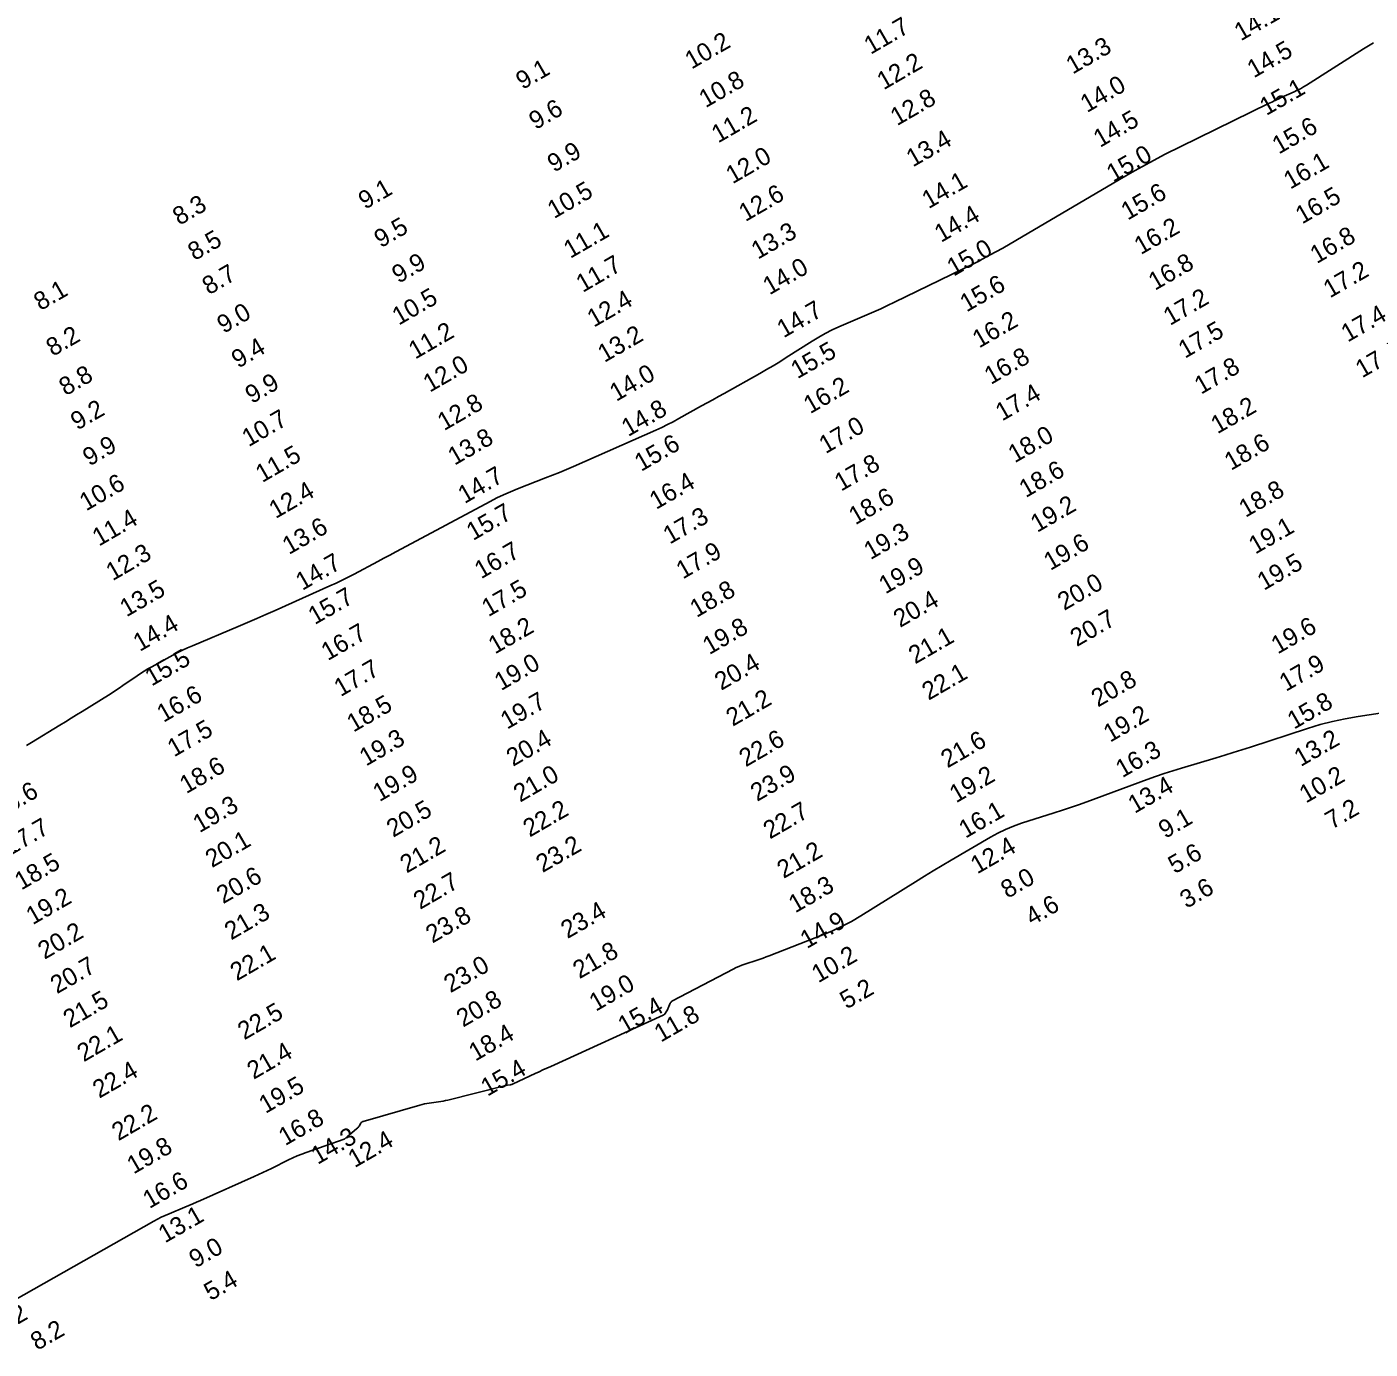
# Model space of a CAD drawing. Extents: x 988130 to 1132882, y 654656 to 841453.
# Drawn here: x 1036249 to 1036623.5, y 764658.7 to 765027.5 of the extents above; entities that cross this region are included whole.
import ezdxf

# ---------------------------------------------------------------- set-up
doc = ezdxf.new("R2010")
doc.units = 0
doc.layers.add('V-TOPO-MAJR', color=7, linetype='Continuous')
doc.layers.add('V-TOPO-SOUN', color=7, linetype='Continuous')

msp = doc.modelspace()

# ---------------------------------------------------------------- linework, layer by layer
at = {"layer": 'V-TOPO-MAJR'}
for points in [[(1036248.88, 764827.03), (1036250.29, 764827.88), (1036258.22, 764832.71), (1036259.79, 764833.66), (1036261.35, 764834.62), (1036262.91, 764835.58), (1036264.46, 764836.54), (1036271.75, 764841.06), (1036272.77, 764841.7), (1036273.78, 764842.36), (1036274.79, 764843.03), (1036275.78, 764843.71), (1036279.75, 764846.46), (1036280.75, 764847.13), (1036281.77, 764847.78), (1036282.8, 764848.4), (1036283.85, 764848.99), (1036289.74, 764852.2), (1036291.08, 764852.91), (1036292.44, 764853.58), (1036293.81, 764854.22), (1036295.2, 764854.83), (1036307.95, 764860.2), (1036310.53, 764861.29), (1036313.12, 764862.41), (1036315.69, 764863.54), (1036318.26, 764864.68), (1036333.54, 764871.55), (1036335.25, 764872.33), (1036336.94, 764873.14), (1036338.61, 764873.97), (1036340.27, 764874.84), (1036346.89, 764878.36), (1036348.55, 764879.24), (1036350.2, 764880.12), (1036351.85, 764881), (1036353.51, 764881.89), (1036378.16, 764895.09), (1036380.03, 764896.05), (1036381.92, 764896.96), (1036383.85, 764897.8), (1036385.79, 764898.59), (1036393.64, 764901.63), (1036395.6, 764902.4), (1036397.55, 764903.2), (1036399.49, 764904.01), (1036401.42, 764904.85), (1036424.37, 764914.98), (1036426.01, 764915.72), (1036427.63, 764916.51), (1036429.23, 764917.33), (1036430.81, 764918.19), (1036437.1, 764921.71), (1036438.67, 764922.59), (1036440.25, 764923.46), (1036441.82, 764924.34), (1036443.39, 764925.22), (1036453.38, 764930.79), (1036455.25, 764931.85), (1036457.09, 764932.93), (1036458.92, 764934.04), (1036460.73, 764935.19), (1036467.98, 764939.83), (1036469.79, 764940.93), (1036471.63, 764941.96), (1036473.51, 764942.91), (1036475.44, 764943.78), (1036483.21, 764947.12), (1036485.15, 764947.97), (1036487.08, 764948.84), (1036489, 764949.73), (1036490.91, 764950.65), (1036509.89, 764959.88), (1036513.67, 764961.77), (1036517.41, 764963.73), (1036521.11, 764965.76), (1036524.77, 764967.87), (1036553.61, 764984.88), (1036557.82, 764987.31), (1036562.08, 764989.65), (1036566.38, 764991.92), (1036570.73, 764994.09), (1036595.2, 765006.06), (1036596.08, 765006.48), (1036596.97, 765006.9), (1036597.86, 765007.32), (1036598.75, 765007.73), (1036602.32, 765009.34), (1036603.21, 765009.76), (1036604.07, 765010.21), (1036604.93, 765010.69), (1036605.76, 765011.2), (1036621.66, 765021.28), (1036624.5, 765023.03)], [(1036643.54, 764838.6), (1036620.15, 764835.1), (1036616.58, 764834.49), (1036613.05, 764833.73), (1036609.55, 764832.83), (1036606.08, 764831.77), (1036590.18, 764826.58), (1036587.79, 764825.8), (1036585.38, 764825.05), (1036582.98, 764824.3), (1036580.56, 764823.57), (1036570.9, 764820.69), (1036568.49, 764819.95), (1036566.1, 764819.17), (1036563.71, 764818.36), (1036561.34, 764817.51), (1036544.51, 764811.31), (1036542.26, 764810.49), (1036540.01, 764809.71), (1036537.74, 764808.94), (1036535.46, 764808.21), (1036526.34, 764805.32), (1036524.09, 764804.53), (1036521.89, 764803.62), (1036519.75, 764802.6), (1036517.66, 764801.45), (1036506.74, 764795.03), (1036504.23, 764793.55), (1036501.74, 764792.05), (1036499.26, 764790.53), (1036496.78, 764789), (1036481.53, 764779.48), (1036478.98, 764777.97), (1036476.36, 764776.58), (1036473.68, 764775.32), (1036470.94, 764774.17), (1036455.98, 764768.35), (1036455.15, 764768.03), (1036454.31, 764767.72), (1036453.47, 764767.43), (1036452.62, 764767.15), (1036449.23, 764766.04), (1036448.39, 764765.75), (1036447.56, 764765.42), (1036446.75, 764765.06), (1036445.95, 764764.67), (1036429.07, 764755.84), (1036428.86, 764755.71), (1036428.68, 764755.55), (1036428.54, 764755.37), (1036428.42, 764755.15), (1036428.02, 764754.24), (1036427.92, 764754.01), (1036427.81, 764753.78), (1036427.7, 764753.56), (1036427.59, 764753.33), (1036427.12, 764752.43), (1036426.99, 764752.22), (1036426.83, 764752.04), (1036426.64, 764751.89), (1036426.42, 764751.77), (1036395.08, 764737.52), (1036393.99, 764737.03), (1036392.91, 764736.53), (1036391.82, 764736.03), (1036390.74, 764735.52), (1036384.64, 764732.65), (1036384.45, 764732.57), (1036384.25, 764732.5), (1036384.05, 764732.45), (1036383.85, 764732.41), (1036383.01, 764732.27), (1036382.8, 764732.24), (1036382.6, 764732.2), (1036382.39, 764732.15), (1036382.18, 764732.1), (1036366.38, 764728.14), (1036365.74, 764727.99), (1036365.09, 764727.85), (1036364.44, 764727.73), (1036363.79, 764727.63), (1036361.17, 764727.26), (1036360.52, 764727.16), (1036359.87, 764727.03), (1036359.23, 764726.88), (1036358.59, 764726.71), (1036342.82, 764722.19), (1036342.61, 764722.11), (1036342.43, 764721.99), (1036342.27, 764721.84), (1036342.13, 764721.66), (1036341.65, 764720.87), (1036341.52, 764720.68), (1036341.38, 764720.5), (1036341.23, 764720.33), (1036341.06, 764720.18), (1036338.37, 764717.88), (1036338.3, 764717.82), (1036338.23, 764717.76), (1036338.16, 764717.71), (1036338.09, 764717.65), (1036337.8, 764717.43), (1036337.73, 764717.38), (1036337.65, 764717.33), (1036337.57, 764717.29), (1036337.49, 764717.26), (1036326.91, 764713.53), (1036325.66, 764713.07), (1036324.42, 764712.57), (1036323.21, 764712.03), (1036322, 764711.45), (1036317.23, 764709.08), (1036316.03, 764708.49), (1036314.83, 764707.91), (1036313.62, 764707.35), (1036312.41, 764706.8), (1036297.45, 764700.13), (1036296.36, 764699.64), (1036295.27, 764699.17), (1036294.17, 764698.7), (1036293.07, 764698.24), (1036288.67, 764696.42), (1036287.58, 764695.95), (1036286.5, 764695.44), (1036285.44, 764694.91), (1036284.4, 764694.34), (1036245.36, 764672.21)]]:
    msp.add_lwpolyline(points, dxfattribs=at)

# ---------------------------------------------------------------- texts
at = {"layer": 'V-TOPO-SOUN'}
for s, p in [('14.1 ', (1036587.48, 765023.39)), ('11.7 ', (1036484.27, 765019.64)), ('10.2 ', (1036434.34, 765015.52)), ('13.3 ', (1036540.59, 765014.13)), ('14.5 ', (1036591.09, 765013.06)), ('12.2 ', (1036487.89, 765009.74)), ('9.1', (1036387.22, 765009.83)), ('10.8 ', (1036438.26, 765004.74)), ('14.0 ', (1036544.58, 765003.39)), ('15.1 ', (1036594.59, 765002.57)), ('12.8 ', (1036491.63, 764999.73)), ('9.6', (1036390.86, 764998.64)), ('11.2 ', (1036441.76, 764994.92)), ('14.5 ', (1036548.22, 764993.68)), ('15.6 ', (1036598.06, 764991.81)), ('13.4 ', (1036496.05, 764988.22)), ('9.9', (1036395.99, 764986.75)), ('12.0 ', (1036445.76, 764983.51)), ('15.0 ', (1036551.89, 764983.99)), ('16.1 ', (1036601.25, 764982.02)), ('14.1 ', (1036500.42, 764976.58)), ('9.1', (1036343.3, 764976.41)), ('10.5 ', (1036396.01, 764973.83)), ('12.6 ', (1036449.36, 764973)), ('15.6 ', (1036555.92, 764973.39)), ('16.5 ', (1036604.56, 764972.32)), ('8.3', (1036291.53, 764971.95)), ('9.5', (1036347.7, 764965.68)), ('14.4 ', (1036503.9, 764967.19)), ('8.5', (1036295.77, 764962.11)), ('11.1 ', (1036400.52, 764962.72)), ('13.3 ', (1036452.83, 764962.48)), ('16.2 ', (1036559.6, 764963.78)), ('16.8 ', (1036608.64, 764961.27)), ('15.0 ', (1036507.39, 764957.75)), ('9.9', (1036352.65, 764955.76)), ('11.7 ', (1036404, 764953.23)), ('16.8 ', (1036563.55, 764953.81)), ('8.7', (1036299.77, 764952.57)), ('14.0 ', (1036456.07, 764952.54)), ('17.2 ', (1036612.32, 764951.69)), ('8.1', (1036252.81, 764948.17)), ('15.6 ', (1036511.01, 764947.77)), ('10.5 ', (1036352.71, 764944.1)), ('12.4 ', (1036407.09, 764943.52)), ('17.2 ', (1036567.73, 764944.02)), ('9.0', (1036303.89, 764941.8)), ('14.7 ', (1036460, 764940.56)), ('17.4 ', (1036617.27, 764939.38)), ('11.2 ', (1036357.3, 764934.63)), ('16.2 ', (1036514.5, 764937.72)), ('17.5 ', (1036571.9, 764934.85)), ('8.2', (1036256.25, 764935.41)), ('13.2 ', (1036410.04, 764933.71)), ('9.4', (1036307.93, 764932.1)), ('15.5 ', (1036463.86, 764929.15)), ('16.8 ', (1036517.8, 764927.56)), ('17.6 ', (1036621.29, 764929.39)), ('12.0 ', (1036361.36, 764925.39)), ('14.0 ', (1036413.35, 764922.84)), ('17.8 ', (1036576.38, 764924.83)), ('8.8', (1036259.84, 764924.42)), ('9.9', (1036311.76, 764922.22)), ('16.2 ', (1036467.41, 764919.4)), ('17.4 ', (1036520.93, 764917.38)), ('9.2', (1036263.08, 764914.83)), ('12.8 ', (1036365.36, 764914.69)), ('14.8 ', (1036416.66, 764913.03)), ('18.2 ', (1036580.96, 764913.8)), ('10.7 ', (1036310.84, 764910.19)), ('17.0 ', (1036471.72, 764908.26)), ('13.8 ', (1036368.25, 764905.02)), ('18.0 ', (1036524.45, 764905.7)), ('9.9', (1036266.46, 764904.8)), ('11.5 ', (1036314.64, 764900.21)), ('15.6 ', (1036420.28, 764903.31)), ('18.6 ', (1036584.73, 764903.59)), ('17.8 ', (1036476.03, 764897.79)), ('14.7 ', (1036371.06, 764894.33)), ('18.6 ', (1036527.51, 764895.99)), ('10.6 ', (1036265.54, 764892.29)), ('12.4 ', (1036318.38, 764890.16)), ('16.4 ', (1036424.46, 764892.71)), ('18.8 ', (1036588.78, 764890.48)), ('18.6 ', (1036480.02, 764888.41)), ('19.2 ', (1036530.71, 764886.3)), ('11.4 ', (1036269.12, 764882.46)), ('15.7 ', (1036373.43, 764884.04)), ('17.3 ', (1036428.26, 764883.03)), ('13.6 ', (1036322.1, 764880.12)), ('19.3 ', (1036484.22, 764878.69)), ('19.1 ', (1036591.52, 764880.25)), ('19.6 ', (1036534.37, 764875.69)), ('12.3 ', (1036272.93, 764872.81)), ('14.7 ', (1036325.82, 764870.11)), ('16.7 ', (1036375.67, 764873.35)), ('17.9 ', (1036431.9, 764873.29)), ('19.9 ', (1036488.4, 764869.14)), ('19.5 ', (1036593.91, 764870.14)), ('13.5 ', (1036276.8, 764862.74)), ('17.5 ', (1036377.68, 764862.78)), ('20.0 ', (1036538.24, 764864.54)), ('15.7 ', (1036329.3, 764860.58)), ('18.8 ', (1036435.73, 764862.57)), ('20.4 ', (1036492.46, 764859.77)), ('14.4 ', (1036280.51, 764853.09)), ('18.2 ', (1036379.53, 764852.38)), ('19.8 ', (1036439.28, 764852.2)), ('20.7 ', (1036541.76, 764854.45)), ('19.6 ', (1036597.77, 764852.38)), ('16.7 ', (1036332.92, 764850.54)), ('21.1 ', (1036496.69, 764849.61)), ('15.5 ', (1036283.8, 764843.43)), ('17.7 ', (1036336.51, 764840.5)), ('19.0 ', (1036381.23, 764842.17)), ('20.4 ', (1036442.61, 764842.25)), ('17.9 ', (1036600.05, 764841.95)), ('22.1 ', (1036500.43, 764839.49)), ('20.8 ', (1036547.63, 764837.58)), ('16.6 ', (1036287.12, 764833.31)), ('18.5 ', (1036340.08, 764830.59)), ('19.7 ', (1036382.92, 764831.4)), ('21.2 ', (1036445.81, 764832.22)), ('15.8 ', (1036602.3, 764831.4)), ('19.2 ', (1036551.02, 764827.77)), ('17.5 ', (1036290.06, 764823.68)), ('19.3 ', (1036343.59, 764821.13)), ('20.4 ', (1036384.56, 764821.04)), ('22.6 ', (1036449.45, 764820.91)), ('21.6 ', (1036505.7, 764820.61)), ('13.2 ', (1036604.18, 764820.99)), ('16.3 ', (1036554.43, 764817.88)), ('18.6 ', (1036293.47, 764813.43)), ('19.9 ', (1036347.34, 764811.21)), ('21.0 ', (1036386.54, 764811.06)), ('23.9 ', (1036452.62, 764811.27)), ('19.2 ', (1036508.09, 764810.87)), ('10.2 ', (1036605.63, 764810.8)), ('13.4 ', (1036557.87, 764807.93)), ('16.6 ', (1036241.36, 764806.44)), ('19.3 ', (1036297.17, 764802.54)), ('20.5 ', (1036351.15, 764801.25)), ('22.2 ', (1036389.21, 764801.32)), ('22.7 ', (1036456.19, 764800.78)), ('16.1 ', (1036510.71, 764801)), ('7.2', (1036612.84, 764803.52)), ('17.7 ', (1036244.43, 764796.25)), ('9.1', (1036566.38, 764800.93)), ('20.1 ', (1036300.63, 764792.79)), ('21.2 ', (1036354.91, 764791.27)), ('23.2 ', (1036392.81, 764791.43)), ('21.2 ', (1036460.01, 764789.78)), ('12.4 ', (1036513.98, 764791.04)), ('5.6', (1036569.05, 764791.09)), ('18.5 ', (1036247.47, 764786.55)), ('20.6 ', (1036303.74, 764782.72)), ('22.7 ', (1036358.65, 764781.15)), ('8.0', (1036522.42, 764784.22)), ('19.2 ', (1036250.65, 764776.87)), ('18.3 ', (1036463.24, 764780.17)), ('3.6', (1036572.34, 764781.42)), ('23.4 ', (1036399.75, 764773.01)), ('4.6', (1036529.27, 764776.65)), ('21.3 ', (1036305.98, 764772.63)), ('23.8 ', (1036362.08, 764771.74)), ('14.9 ', (1036466.48, 764770.21)), ('20.2 ', (1036253.96, 764767.23)), ('22.1 ', (1036307.57, 764761.22)), ('21.8 ', (1036403.1, 764761.81)), ('10.2 ', (1036469.67, 764760.67)), ('20.7 ', (1036257.42, 764757.62)), ('23.0 ', (1036367.13, 764757.9)), ('19.0 ', (1036407.65, 764752.73)), ('5.2', (1036477.55, 764753.35)), ('21.5 ', (1036261.01, 764748.12)), ('20.8 ', (1036370.63, 764748.31)), ('22.5 ', (1036309.65, 764744.76)), ('15.4 ', (1036415.66, 764746.4)), ('11.8 ', (1036425.78, 764744.12)), ('22.1 ', (1036264.88, 764738.64)), ('18.4 ', (1036374.07, 764738.83)), ('21.4 ', (1036312.25, 764733.75)), ('22.4 ', (1036269.22, 764728.48)), ('15.4 ', (1036377.43, 764729.03)), ('19.5 ', (1036315.56, 764724.23)), ('22.2 ', (1036274.55, 764716.62)), ('16.8 ', (1036321.05, 764715.26)), ('14.3 ', (1036330.09, 764710.02)), ('19.8 ', (1036278.77, 764707.34)), ('12.4 ', (1036340.41, 764709.11)), ('16.6 ', (1036283.19, 764697.71)), ('13.1 ', (1036287.53, 764688.12)), ('9.0', (1036296.09, 764681.16)), ('5.4', (1036300.25, 764672.01)), ('12.2 ', (1036238.38, 764660.77)), ('8.2', (1036251.9, 764658.15))]:
    msp.add_text(s, height=5, rotation=30, dxfattribs=at).set_placement(p)

doc.saveas('drawing.dxf')
